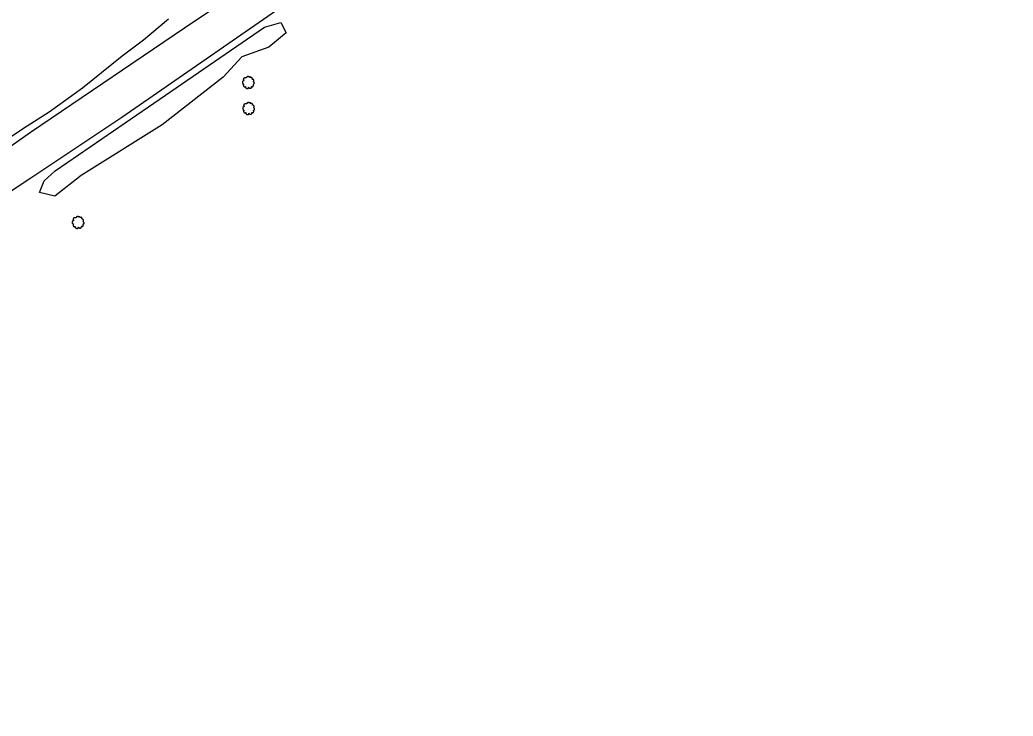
# Model space of a CAD drawing. Extents: x 1901471 to 1963503, y 756461 to 799997.
# Drawn here: x 1915593 to 1916186, y 763658 to 764073 of the extents above; entities that cross this region are included whole.
import ezdxf

# ---------------------------------------------------------------- set-up
doc = ezdxf.new("R2010")
doc.units = 0
doc.layers.add('RD_EX_Road', color=7, linetype='Continuous')
doc.layers.add('RD_EX_VEG', color=7, linetype='Continuous')

# ---------------------------------------------------------------- blocks, each defined once
blk = doc.blocks.new('T2')
at = {"layer": 'RD_EX_VEG'}
for points in [[(0.05233333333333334, 7.213166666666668), (-0.24750000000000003, 7.238166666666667), (-0.5723333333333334, 7.138166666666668), (-0.8222500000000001, 7.038250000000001), (-1.0471666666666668, 6.963250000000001), (-1.2720833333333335, 6.863250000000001), (-1.5719166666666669, 6.688416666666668), (-1.7968333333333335, 6.488416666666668), (-1.9218333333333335, 6.2385833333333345), (-1.9718333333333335, 6.013666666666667), (-2.0217500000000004, 5.738833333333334), (-2.0217500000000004, 5.563833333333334), (-2.146666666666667, 5.538833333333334), (-2.296666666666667, 5.563833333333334), (-2.5465000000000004, 5.638833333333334), (-2.796416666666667, 5.638833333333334), (-3.0463333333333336, 5.638833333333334), (-3.3961666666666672, 5.613833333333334), (-3.7460000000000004, 5.613833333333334), (-4.020833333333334, 5.563833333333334), (-4.345750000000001, 5.513916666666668), (-4.720583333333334, 5.389000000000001), (-5.0704166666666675, 5.264000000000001), (-5.37025, 5.014083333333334), (-5.620166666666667, 4.539333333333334), (-5.745166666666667, 4.189500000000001), (-5.895083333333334, 3.9395833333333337), (-5.745166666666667, 3.489833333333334), (-5.570166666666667, 3.139916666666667), (-5.545250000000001, 2.9400000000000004), (-5.470250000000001, 2.5152500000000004), (-5.37025, 2.2903333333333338), (-5.245333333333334, 2.0903333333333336), (-5.320250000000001, 2.065416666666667), (-5.695166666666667, 2.015416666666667), (-5.995000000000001, 1.9155000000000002), (-6.419833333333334, 1.6905833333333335), (-6.644750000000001, 1.465666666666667), (-6.744750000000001, 1.1407500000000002), (-6.769666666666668, 0.7909166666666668), (-6.869583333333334, 0.5910833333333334), (-6.944583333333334, 0.3161666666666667), (-6.969583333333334, 0.2411666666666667), (-7.019583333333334, -0.08366666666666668), (-6.9195833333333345, -0.5335000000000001), (-6.894583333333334, -0.8833333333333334), (-6.769666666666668, -1.1082500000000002), (-6.619750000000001, -1.2830833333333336), (-6.444833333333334, -1.5330000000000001), (-6.045000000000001, -1.7579166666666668), (-5.7201666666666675, -1.8579166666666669), (-5.520250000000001, -1.8828333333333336), (-5.695166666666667, -2.382666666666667), (-5.745166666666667, -2.7325000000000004), (-5.870083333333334, -3.132333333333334), (-5.870083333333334, -3.2072500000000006), (-5.920000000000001, -3.682083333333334), (-5.770166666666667, -4.007000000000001), (-5.695166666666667, -4.38175), (-5.520250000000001, -4.606666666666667), (-5.245333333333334, -4.906583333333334), (-4.9205000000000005, -5.131416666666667), (-4.420666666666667, -5.256416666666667), (-4.020833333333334, -5.231416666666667), (-3.4460833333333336, -5.056500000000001), (-3.1962500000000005, -4.9815000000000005), (-3.2212500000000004, -5.156416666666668), (-3.1962500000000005, -5.531333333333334), (-3.1962500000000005, -5.956083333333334), (-3.0463333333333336, -6.280916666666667), (-2.946333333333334, -6.555833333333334), (-2.796416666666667, -6.805750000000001), (-2.4715000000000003, -7.030583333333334), (-2.07175, -7.1055833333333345), (-1.6469166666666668, -7.2555000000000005), (-1.1970833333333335, -7.330500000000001), (-0.6973333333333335, -7.355500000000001), (-0.09758333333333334, -7.205583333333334), (0.17725000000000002, -7.080583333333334), (0.27725000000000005, -6.905666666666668), (0.47716666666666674, -6.530833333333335), (0.4271666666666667, -6.3059166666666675), (0.4521666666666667, -5.706166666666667), (0.5520833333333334, -5.881166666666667), (0.7270833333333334, -6.231000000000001), (1.2268333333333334, -6.530833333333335), (1.626666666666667, -6.705750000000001), (2.101416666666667, -6.8557500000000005), (2.4013333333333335, -6.930666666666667), (2.8760833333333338, -6.8557500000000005), (3.2510000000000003, -6.780750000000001), (3.6257500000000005, -6.655750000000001), (3.9256666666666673, -6.380916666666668), (4.100583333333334, -6.106000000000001), (4.1505833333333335, -5.831166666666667), (4.2255, -5.456333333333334), (4.275500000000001, -5.281416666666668)], [(4.275500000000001, -5.281416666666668), (4.200583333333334, -5.106416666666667), (4.1505833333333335, -4.856583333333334), (4.2255, -4.881583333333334), (4.4004166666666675, -4.931583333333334), (4.675333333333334, -5.056500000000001), (4.900250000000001, -5.131416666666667), (5.225083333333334, -5.106416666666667), (5.500000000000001, -5.006500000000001), (5.949750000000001, -4.731583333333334), (6.224666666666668, -4.256833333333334), (6.499500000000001, -3.8570000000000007), (6.5745000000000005, -3.5321666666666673), (6.524500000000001, -3.3072500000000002), (6.499500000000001, -2.8075000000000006), (6.299583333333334, -2.5575833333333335), (6.249583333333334, -2.432666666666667), (6.1496666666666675, -2.0328333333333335), (6.224666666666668, -1.9828333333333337), (6.499500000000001, -1.9328333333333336), (6.874333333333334, -1.8079166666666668), (7.149250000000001, -1.6830000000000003), (7.374166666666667, -1.5080000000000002), (7.449083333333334, -1.2830833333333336), (7.424166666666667, -0.8833333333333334), (7.4740833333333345, -0.48350000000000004), (7.399166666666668, -0.3335), (7.299166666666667, -0.1836666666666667), (7.224166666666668, 0.016333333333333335), (7.074250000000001, 0.16616666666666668), (6.974333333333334, 0.3161666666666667), (6.874333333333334, 0.41608333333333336), (6.749416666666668, 0.5660833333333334), (6.5745000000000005, 0.6910000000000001), (6.424583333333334, 0.7410000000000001), (6.374583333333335, 0.8909166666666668), (6.524500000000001, 1.0908333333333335), (6.5745000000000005, 1.1907500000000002), (6.599416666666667, 1.4156666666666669), (6.824416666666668, 1.7655000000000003), (6.874333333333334, 2.1653333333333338), (6.824416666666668, 2.590166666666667), (6.774416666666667, 2.8650833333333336), (6.624416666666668, 3.139916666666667), (6.424583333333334, 3.3898333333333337), (6.299583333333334, 3.5647500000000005), (6.124666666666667, 3.689666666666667), (5.799833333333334, 3.814666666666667), (5.549916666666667, 3.864583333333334), (5.200083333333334, 3.864583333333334), (5.000166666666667, 3.9145833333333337), (5.025166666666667, 3.964583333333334), (5.025166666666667, 4.1145000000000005), (5.025166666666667, 4.389416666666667), (4.950166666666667, 4.839166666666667), (4.800250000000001, 5.339), (4.800250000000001, 5.364000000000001), (4.7002500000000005, 5.613833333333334), (4.475416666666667, 5.813750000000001), (4.3005, 5.913666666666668), (4.100583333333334, 6.038666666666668), (3.850666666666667, 6.063666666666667), (3.5508333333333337, 6.063666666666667), (3.2759166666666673, 6.013666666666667), (3.0760000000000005, 5.913666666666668), (2.9010833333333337, 5.788750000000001), (2.8260833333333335, 5.938666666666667), (2.726166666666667, 6.2385833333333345), (2.676166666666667, 6.3885000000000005), (2.52625, 6.563416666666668), (2.301416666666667, 6.7633333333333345), (1.8515000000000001, 6.888250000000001), (1.2268333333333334, 6.813333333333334), (0.9269166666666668, 6.613416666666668), (0.7770000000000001, 6.438500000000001), (0.7270833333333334, 6.563416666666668), (0.5270833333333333, 6.7633333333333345), (0.4271666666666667, 6.938250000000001), (0.25225000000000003, 7.063250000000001), (0.10233333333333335, 7.163166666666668), (0.0023333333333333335, 7.213166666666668)]]:
    blk.add_spline(points, degree=3, dxfattribs=at)

msp = doc.modelspace()

# ---------------------------------------------------------------- linework, layer by layer
at = {"layer": 'RD_EX_Road'}
for points in [[(1915015.1500000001, 763611.4800000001), (1915085.8300000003, 763659.9200000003), (1915115.9100000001, 763679.8500000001), (1915139.1600000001, 763695.7200000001), (1915234.0100000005, 763760.0300000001), (1915289.7400000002, 763797.58), (1915320.0000000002, 763817.5100000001), (1915405.8100000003, 763876.2900000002), (1915429.8000000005, 763892.1600000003), (1915455.0900000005, 763907.7500000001), (1915484.9800000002, 763928.2400000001), (1915513.5800000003, 763947.06), (1915558.2400000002, 763977.2300000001), (1915584.8200000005, 763995.32), (1915599.7600000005, 764005.83), (1915697.7500000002, 764072.1900000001), (1915795.0300000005, 764136.55), (1915865.2000000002, 764183.7100000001), (1915984.1300000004, 764262.4300000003), (1916089.8400000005, 764334.3), (1916180.5100000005, 764395.7000000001), (1916252.9600000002, 764442.5200000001)], [(1915116.64, 763651.5200000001), (1915148.0200000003, 763673.3), (1915186.5800000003, 763699.4100000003), (1915223.1200000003, 763724.6900000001), (1915283.6000000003, 763768.0100000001), (1915375.1600000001, 763830.4500000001), (1915420.5800000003, 763859.7700000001), (1915477.0200000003, 763897.0900000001), (1915599.9100000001, 763978.5400000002), (1915654.2400000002, 764014.7800000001), (1915746.5100000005, 764078.57), (1915848.8000000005, 764146.58), (1915999.6200000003, 764249.6700000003), (1916178.9200000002, 764370.1900000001), (1916257.5100000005, 764424.5200000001)]]:
    msp.add_lwpolyline(points, dxfattribs=at)
at = {"layer": 'RD_EX_VEG'}
msp.add_lwpolyline([(1915681.9900000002, 764073.1000000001), (1915667.0900000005, 764060.7300000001), (1915654.4300000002, 764051.1700000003), (1915630.8000000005, 764032.0400000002), (1915610.8300000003, 764017.7000000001), (1915597.8400000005, 764009.3), (1915523.0200000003, 763960.07)], dxfattribs=at)
msp.add_lwpolyline([(1915614.5700000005, 763982.82), (1915670.1100000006, 764020.83), (1915739.3200000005, 764068.3500000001), (1915749.1000000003, 764071.1200000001), (1915752.2300000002, 764065.0300000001), (1915741.9000000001, 764056.3600000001), (1915725.8400000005, 764050.6300000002), (1915714.5900000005, 764038.6400000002), (1915678.2300000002, 764010.2200000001), (1915629.89, 763979.9600000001), (1915614.2000000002, 763967.6900000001), (1915605.1600000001, 763969.9000000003), (1915607.9300000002, 763976.7300000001)], close=True, dxfattribs=at)

# ---------------------------------------------------------------- block references
at = {"layer": 'RD_EX_VEG', "xscale": 0.4921259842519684, "yscale": 0.4921259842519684}
for p in [(1915729.5400000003, 764035.4100000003), (1915729.7200000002, 764019.9100000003), (1915628.0400000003, 763952.0000000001)]:
    msp.add_blockref('T2', p, dxfattribs=at)

doc.saveas('drawing.dxf')
